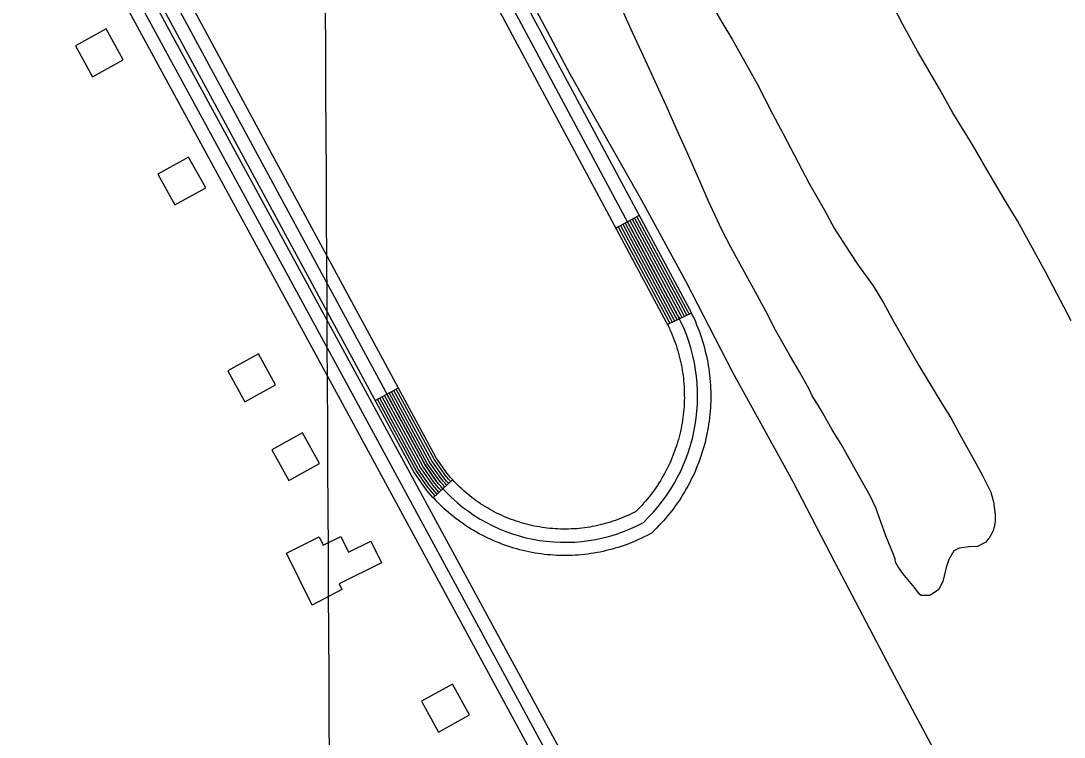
# Model space of a CAD drawing. Extents: x 3445503 to 3483459, y 540493 to 566012.
# Drawn here: x 3475588 to 3476773, y 562473 to 563287 of the extents above; entities that cross this region are included whole.
import ezdxf

# ---------------------------------------------------------------- set-up
doc = ezdxf.new("R2010")
doc.units = 0
for name, color, linetype in [('V-BLDG-OTLN', 7, 'Continuous'), ('V-GRID-MAJR', 7, 'Continuous'), ('V-ROAD-CNTR', 7, 'Continuous'), ('V-SITE-VEGE', 7, 'Continuous'), ('V-TOPO-SHOR', 7, 'Continuous')]:
    doc.layers.add(name, color=color, linetype=linetype)

msp = doc.modelspace()

# ---------------------------------------------------------------- linework, layer by layer
at = {"layer": 'V-BLDG-OTLN'}
for points in [[(3475704.35155328, 563242.5724884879), (3475685.0095919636, 563277.584418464), (3475649.9966619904, 563258.2424571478), (3475669.3396233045, 563223.229527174)], [(3475797.937366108, 563096.9417797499), (3475778.595404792, 563131.9537097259), (3475743.5824748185, 563112.61174841), (3475762.925436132, 563077.5988184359)], [(3475877.3972071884, 562873.5262265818), (3475858.055245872, 562908.5381565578), (3475823.042315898, 562889.196195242), (3475842.385277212, 562854.1832652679)], [(3475927.2751074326, 562783.9924056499), (3475907.9331461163, 562819.0043356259), (3475872.920216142, 562799.6623743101), (3475892.263177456, 562764.649444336)], [(3475918.989, 562623.27), (3475889.718, 562682.228), (3475926.832, 562700.649), (3475931.481, 562691.286), (3475951.2490000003, 562701.098), (3475960.0300000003, 562683.411), (3475985.346, 562695.982), (3475997.572, 562671.355), (3475949.364, 562647.422), (3475952.633, 562640.836)], [(3476097.3997671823, 562498.461976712), (3476078.0578058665, 562533.473906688), (3476043.0448758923, 562514.1319453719), (3476062.387837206, 562479.1190153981)]]:
    msp.add_lwpolyline(points, close=True, dxfattribs=at)
at = {"layer": 'V-GRID-MAJR'}
msp.add_spline([(3476027.051, 546019.532), (3475994.444, 552078.558), (3475961.826, 558139.517), (3475929.208, 564200.492), (3475929.198, 564202.409)], degree=3, dxfattribs=at)
at = {"layer": 'V-ROAD-CNTR'}
for p, q in [((3476290.202381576, 563065.545842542), (3476263.7604344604, 563051.372870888)), ((3476349.474263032, 562954.7630641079), (3476322.4493170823, 562941.7370901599)), ((3475990.4639810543, 562855.530262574), (3476016.851928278, 562869.8012340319)), ((3476056.296849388, 562745.1894832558), (3476078.238805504, 562765.6474423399))]:
    msp.add_line(p, q, dxfattribs=at)
for points in [[(3475250.1704616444, 564209.200555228), (3475506.5419489, 563735.137503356), (3475976.889008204, 562871.008231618), (3476385.0831918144, 562118.1937372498), (3476581.6897986, 561758.7494561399), (3476662.5039261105, 561608.9360937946)], [(3475223.78251442, 564194.930583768), (3475480.1720016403, 563720.8315319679), (3475950.5270609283, 562856.686260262), (3476358.737244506, 562103.845765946), (3476555.3278513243, 561744.4294847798), (3476861.4092391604, 561177.014619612), (3477261.43343911, 560438.9320957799), (3477534.1508936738, 559936.4181008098), (3477674.249613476, 559676.9226198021)], [(3475236.9764880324, 564202.0655694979), (3475493.3569752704, 563727.9845176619), (3475963.708034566, 562863.84724594), (3476371.91021816, 562111.0197515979), (3476568.508824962, 561751.58947046), (3476874.6042127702, 561184.1486053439), (3477274.619412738, 560446.0830814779), (3477547.3418672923, 559943.55808653), (3477687.448587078, 559684.0486055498)], [(3476217.763526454, 562679.870613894), (3476214.232533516, 562679.685614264), (3476210.7105405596, 562679.57261449), (3476207.147547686, 562679.5036146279), (3476203.58055482, 562679.525614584), (3476200.0845618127, 562679.59261445), (3476196.57056884, 562679.715614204), (3476193.007575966, 562679.9026138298), (3476189.4535830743, 562680.163613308), (3476185.9605900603, 562680.480612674), (3476182.4315971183, 562680.8416119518), (3476178.8676042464, 562681.29761104), (3476175.413611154, 562681.795610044), (3476171.9306181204, 562682.343608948), (3476168.417625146, 562682.9656077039), (3476164.9406321, 562683.6586063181), (3476161.468639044, 562684.393604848), (3476158.0476458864, 562685.2046032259), (3476154.6326527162, 562686.043601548), (3476151.1606596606, 562686.98759966), (3476147.787666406, 562687.963597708), (3476144.4326731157, 562688.9935956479), (3476141.007679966, 562690.104593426), (3476137.6906866, 562691.27259109), (3476134.38569321, 562692.4655887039), (3476131.077699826, 562693.7515861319), (3476127.7907064, 562695.0745834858), (3476124.5057129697, 562696.4775806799), (3476121.2927193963, 562697.92757778), (3476118.1297257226, 562699.4015748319), (3476114.8967321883, 562700.971571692), (3476111.747738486, 562702.600568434), (3476108.6497446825, 562704.24756514), (3476105.533750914, 562705.9755616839), (3476102.448757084, 562707.769558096), (3476099.439763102, 562709.591554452), (3476096.48076902, 562711.4485507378), (3476093.48577501, 562713.3805468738), (3476090.539780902, 562715.389542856), (3476087.65078668, 562717.414538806), (3476084.798792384, 562719.5025346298), (3476081.9567980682, 562721.6395303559), (3476079.173803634, 562723.834525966), (3476076.448809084, 562726.04252155), (3476073.7258145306, 562728.3295169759), (3476071.044819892, 562730.6755122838), (3476068.45082508, 562733.0215075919), (3476065.842830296, 562735.4495027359), (3476063.3068353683, 562737.9174977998), (3476060.7868404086, 562740.4384927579), (3476058.3458452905, 562742.9914876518), (3476055.96085006, 562745.5494825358), (3476053.589854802, 562748.1774772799), (3476051.229859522, 562750.9014718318), (3476049.043863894, 562753.538466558), (3476048.221865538, 562754.526464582), (3476034.2328935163, 562774.5964244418), (3475265.996429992, 564195.145583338)], [(3475279.190403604, 564202.2805690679), (3476047.0238679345, 562782.47740868), (3476060.16084166, 562763.6294463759)], [(3476215.9975299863, 562709.818553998), (3476212.966536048, 562709.6595543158), (3476209.9405421, 562709.5625545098), (3476206.951548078, 562709.5055546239), (3476203.96055406, 562709.5235545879), (3476200.8965601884, 562709.5825544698), (3476197.8805662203, 562709.68755426), (3476194.893572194, 562709.844553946), (3476191.9095781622, 562710.0635535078), (3476188.8445842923, 562710.3425529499), (3476185.863590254, 562710.6475523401), (3476182.911596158, 562711.025551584), (3476179.8816022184, 562711.4615507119), (3476176.876608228, 562711.933549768), (3476173.96561405, 562712.4495487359), (3476170.978620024, 562713.044547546), (3476168.0366259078, 562713.6675463), (3476165.0876318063, 562714.3665449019), (3476162.148637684, 562715.0895434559), (3476159.262643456, 562715.873541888), (3476156.3576492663, 562716.7135402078), (3476153.4646550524, 562717.601538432), (3476150.6216607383, 562718.5245365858), (3476147.766666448, 562719.5305345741), (3476144.91567215, 562720.559532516), (3476142.1116777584, 562721.6495303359), (3476139.284683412, 562722.7865280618), (3476136.5696888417, 562723.9475257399), (3476133.7966943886, 562725.1975232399), (3476131.0196999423, 562726.4915206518), (3476128.344705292, 562727.7915180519), (3476125.681710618, 562729.1685152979), (3476122.96571605, 562730.613512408), (3476120.347721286, 562732.0635095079), (3476117.7627264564, 562733.5675065), (3476115.183731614, 562735.129503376), (3476112.5847368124, 562736.760500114), (3476110.0697418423, 562738.3824968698), (3476107.601746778, 562740.0654935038), (3476105.1247517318, 562741.8024900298), (3476102.6747566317, 562743.5964864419), (3476100.262761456, 562745.409482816), (3476097.90576617, 562747.2684790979), (3476095.5407709, 562749.184475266), (3476093.253775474, 562751.1054714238), (3476090.9867800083, 562753.0894674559), (3476088.7347845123, 562755.1274633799), (3476086.524788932, 562757.1834592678), (3476084.376793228, 562759.2734550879), (3476082.2407975, 562761.4104508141), (3476080.159801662, 562763.58744646), (3476078.07080584, 562765.8274419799), (3476076.0658098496, 562768.051437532), (3476074.1158137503, 562770.2994330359), (3476072.1218177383, 562772.706428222), (3476072.0998177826, 562772.7324281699), (3476059.814842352, 562790.3583929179), (3475296.1953695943, 564202.3675688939)], [(3475649.6036627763, 564197.147579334), (3476320.954320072, 562944.6720842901), (3476322.38531721, 562941.8710898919), (3476323.7523144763, 562939.034095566), (3476325.108311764, 562936.09210145), (3476326.4223091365, 562933.1571073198), (3476327.643306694, 562930.251113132), (3476328.8413042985, 562927.250119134), (3476330.00030198, 562924.2561251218), (3476331.0662998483, 562921.293131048), (3476332.0962977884, 562918.2691370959), (3476333.0812958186, 562915.21214321), (3476334.0112939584, 562912.1271493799), (3476334.9012921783, 562909.05215553), (3476335.71029056, 562906.000161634), (3476336.4652890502, 562902.9131678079), (3476337.1822876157, 562899.7531741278), (3476337.8502862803, 562896.631180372), (3476338.45028508, 562893.4881866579), (3476339.001283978, 562890.3581929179), (3476339.4882830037, 562887.19719924), (3476339.9302821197, 562884.0122056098), (3476340.3182813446, 562880.8422119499), (3476340.639280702, 562877.691218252), (3476340.908280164, 562874.4792246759), (3476341.1332797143, 562871.3062310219), (3476341.284279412, 562868.111237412), (3476341.397279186, 562864.89724384), (3476341.442279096, 562861.6922502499), (3476341.4472790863, 562858.5242565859), (3476341.3702792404, 562855.355262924), (3476341.25027948, 562852.108269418), (3476341.0822798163, 562848.916275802), (3476340.859280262, 562845.754282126), (3476340.57028084, 562842.5962884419), (3476340.217281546, 562839.355294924), (3476339.838282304, 562836.199301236), (3476339.383283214, 562833.078307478), (3476338.863284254, 562829.8813138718), (3476338.306285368, 562826.70732022), (3476337.704286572, 562823.629326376), (3476337.017287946, 562820.476332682), (3476336.301289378, 562817.3693388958), (3476335.506290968, 562814.2613451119), (3476334.6862926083, 562811.1633513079), (3476333.7992943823, 562808.1183573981), (3476332.8532962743, 562805.055363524), (3476331.858298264, 562802.009369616), (3476330.8253003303, 562799.0093756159), (3476329.707302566, 562796.0043816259), (3476328.56530485, 562793.0063876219), (3476327.356307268, 562790.0553935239), (3476326.099309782, 562787.083399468), (3476324.8163123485, 562784.2264051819), (3476323.439315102, 562781.311411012), (3476322.017317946, 562778.3974168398), (3476320.5903208, 562775.586422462), (3476319.079323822, 562772.7904280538), (3476317.4983269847, 562769.9414337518), (3476315.9113301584, 562767.1934392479), (3476314.2683334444, 562764.4814446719), (3476312.563336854, 562761.7774500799), (3476310.7903404, 562759.058455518), (3476309.024343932, 562756.425460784), (3476307.1923475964, 562753.8384659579), (3476305.30535137, 562751.2474711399), (3476303.359355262, 562748.6864762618), (3476301.394359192, 562746.1674812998), (3476299.377363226, 562743.703486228), (3476297.3043673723, 562741.233491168), (3476295.227371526, 562738.8484959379), (3476293.079375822, 562736.48250067), (3476290.878380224, 562734.133505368), (3476288.6593846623, 562731.83250997), (3476286.4013891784, 562729.5925144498), (3476286.171389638, 562729.370514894), (3476285.273391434, 562728.891515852), (3476282.6223967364, 562727.5555185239), (3476279.868402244, 562726.2255211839), (3476277.12040774, 562724.936523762), (3476274.3994131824, 562723.7355261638), (3476271.5874188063, 562722.5545285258), (3476268.7804244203, 562721.410530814), (3476266.006429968, 562720.3545329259), (3476263.1704356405, 562719.334534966), (3476260.2994413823, 562718.351536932), (3476257.4044471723, 562717.42253879), (3476254.5174529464, 562716.5305405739), (3476251.6524586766, 562715.7155422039), (3476248.7544644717, 562714.951543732), (3476245.7824704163, 562714.2215451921), (3476242.848476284, 562713.539546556), (3476239.8914821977, 562712.919547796), (3476236.949488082, 562712.34754894), (3476233.97549403, 562711.835549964), (3476230.9765000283, 562711.364550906), (3476227.991505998, 562710.945551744), (3476225.02551193, 562710.5895524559), (3476221.9985179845, 562710.281553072), (3476219.007523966, 562710.016553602), (3476215.9975299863, 562709.818553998)], [(3476334.2452934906, 562951.62707038), (3475662.8246363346, 564204.2335651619)], [(3475679.7976023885, 564204.320564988), (3476347.536266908, 562958.58205647), (3476349.259263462, 562955.2070632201), (3476350.8882602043, 562951.828069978), (3476352.4222571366, 562948.5020766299), (3476353.9462540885, 562945.0970834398), (3476355.40525117, 562941.6230903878), (3476356.761248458, 562938.2260971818), (3476358.1062457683, 562934.75210413), (3476359.382243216, 562931.2071112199), (3476360.5742408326, 562927.703118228), (3476361.7212385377, 562924.144125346), (3476362.781236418, 562920.6291323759), (3476363.813234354, 562917.0661395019), (3476364.7822324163, 562913.4081468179), (3476365.66523065, 562909.7991540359), (3476366.48022902, 562906.211161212), (3476367.256227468, 562902.5811684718), (3476367.9582260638, 562898.9021758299), (3476368.6032247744, 562895.2421831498), (3476369.1722236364, 562891.5411905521), (3476369.678222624, 562887.8961978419), (3476370.132221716, 562884.1842052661), (3476370.5112209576, 562880.4672126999), (3476370.82022034, 562876.793220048), (3476371.0832198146, 562873.0762274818), (3476371.26021946, 562869.3452349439), (3476371.389219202, 562865.633242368), (3476371.4422190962, 562861.9262497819), (3476371.4472190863, 562858.1822572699), (3476371.356219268, 562854.4352647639), (3476371.2202195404, 562850.7662721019), (3476371.0262199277, 562847.074279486), (3476370.763220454, 562843.3342869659), (3476370.4222211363, 562839.606294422), (3476370.023221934, 562835.9413017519), (3476369.5782228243, 562832.2433091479), (3476369.0332239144, 562828.5083166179), (3476368.4452250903, 562824.8833238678), (3476367.804226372, 562821.233331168), (3476367.084227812, 562817.5553385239), (3476366.291229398, 562813.9163458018), (3476365.45523107, 562810.2833530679), (3476364.538232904, 562806.7033602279), (3476363.592234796, 562803.1293673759), (3476362.53523691, 562799.4983746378), (3476361.447239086, 562795.9733816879), (3476360.302241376, 562792.4673887), (3476359.0712438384, 562788.8933958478), (3476357.7832464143, 562785.4304027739), (3476356.4652490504, 562781.9764096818), (3476355.052251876, 562778.525416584), (3476353.601254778, 562775.095423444), (3476352.066257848, 562771.6744302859), (3476350.483261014, 562768.3254369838), (3476348.8752642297, 562765.02744358), (3476347.164267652, 562761.6604503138), (3476345.393271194, 562758.3824568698), (3476343.604274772, 562755.1574633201), (3476341.7312785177, 562751.9174698), (3476339.7902824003, 562748.711476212), (3476337.8192863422, 562745.5834824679), (3476335.812290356, 562742.5064886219), (3476333.724294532, 562739.395494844), (3476331.56029886, 562736.340500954), (3476329.379303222, 562733.343506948), (3476327.1313077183, 562730.384512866), (3476324.832312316, 562727.43751876), (3476322.47531703, 562724.55752452), (3476320.104321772, 562721.7335301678), (3476317.647326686, 562718.9145358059), (3476315.13533171, 562716.1445413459), (3476312.622336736, 562713.4635467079), (3476310.021341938, 562710.7665521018), (3476307.38534721, 562708.1525573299), (3476303.9913539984, 562704.874563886), (3476299.0873638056, 562702.2595691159), (3476295.90037018, 562700.6515723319), (3476292.76037646, 562699.1355753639), (3476289.5463828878, 562697.628578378), (3476286.2673894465, 562696.1815812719), (3476283.0573958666, 562694.8325839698), (3476279.7764024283, 562693.496586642), (3476276.422409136, 562692.2205891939), (3476273.108415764, 562691.0265915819), (3476269.743422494, 562689.875593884), (3476266.4164291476, 562688.8065960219), (3476263.04543589, 562687.7665981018), (3476259.58044282, 562686.7816000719), (3476256.1604496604, 562685.879601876), (3476252.76045646, 562685.0436035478), (3476249.32046334, 562684.2436051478), (3476245.831470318, 562683.5136066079), (3476242.359477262, 562682.83760796), (3476238.8474842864, 562682.2336091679), (3476235.3904912, 562681.6906102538), (3476231.86549825, 562681.195611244), (3476228.333505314, 562680.771612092), (3476224.8425122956, 562680.415612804), (3476221.313519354, 562680.10261343), (3476217.763526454, 562679.870613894)], [(3476271.6934185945, 563055.623862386), (3476328.929304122, 562948.845075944), (3476330.446301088, 562945.8740818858), (3476330.554300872, 562945.649082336)], [(3476274.3374133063, 563057.04185955), (3476331.5872988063, 562950.2360731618), (3476333.134295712, 562947.206079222), (3476333.2572954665, 562946.9500797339)], [(3476276.981408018, 563058.4588567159), (3476334.2452934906, 562951.62707038), (3476335.8222903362, 562948.539076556), (3476335.961290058, 562948.2500771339)], [(3476279.62540273, 563059.8758538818), (3476336.9032881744, 562953.0180675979), (3476338.51028496, 562949.87207389), (3476338.66528465, 562949.5500745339)], [(3476282.2693974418, 563061.2938510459), (3476339.561282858, 562954.409064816), (3476341.198279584, 562951.204071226), (3476341.3682792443, 562950.8510719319)], [(3476284.913392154, 563062.710848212), (3476342.2202775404, 562955.8000620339), (3476343.8862742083, 562952.5370685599), (3476344.072273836, 562952.1510693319)], [(3476287.5573868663, 563064.1278453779), (3476344.8782722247, 562957.191059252), (3476346.5742688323, 562953.869065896), (3476346.77526843, 562953.4510667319)], [(3476266.40542917, 563052.789868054), (3476323.6123147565, 562946.0630815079), (3476325.07031184, 562943.209087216), (3476325.147311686, 562943.0490875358)], [(3476269.0494238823, 563054.2068652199), (3476326.2703094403, 562947.4540787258), (3476327.758306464, 562944.5410845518), (3476327.8503062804, 562944.349084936)], [(3476073.8468142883, 562761.559450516), (3476073.647814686, 562761.773450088), (3476071.57081884, 562764.076445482), (3476069.538822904, 562766.420440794), (3476067.5068269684, 562768.87243589), (3476067.3238273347, 562769.091435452), (3476054.697852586, 562787.2063992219), (3476011.5749388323, 562866.9472397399)], [(3476076.0408099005, 562763.6064464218), (3476075.858810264, 562763.8014460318), (3476073.8178143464, 562766.0634415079), (3476071.827818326, 562768.360436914), (3476069.813822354, 562770.789432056), (3476069.7118225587, 562770.9124318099), (3476057.2568474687, 562788.78239607), (3476014.212933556, 562868.374236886)], [(3476058.494844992, 562747.230479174), (3476058.1728456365, 562747.5754784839), (3476055.837850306, 562750.165473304), (3476053.517854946, 562752.8404679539), (3476051.3518592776, 562755.455462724), (3476050.609860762, 562756.3464609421), (3476036.7908884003, 562776.17242129), (3475993.102975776, 562856.9582597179)], [(3476060.688840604, 562749.27747508), (3476060.3838412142, 562749.603474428), (3476058.084845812, 562752.1524693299), (3476055.806850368, 562754.7804640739), (3476053.658854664, 562757.37245889), (3476052.997855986, 562758.1674573), (3476039.349883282, 562777.748418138), (3475995.7409705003, 562858.3852568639)], [(3476062.881836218, 562751.3244709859), (3476062.594836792, 562751.6324703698), (3476060.3328413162, 562754.1394653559), (3476058.09584579, 562756.7204601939), (3476055.966850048, 562759.289455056), (3476055.384851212, 562759.9884536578), (3476041.907878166, 562779.324414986), (3475998.3799652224, 562859.81225401)], [(3476065.074831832, 562753.3714668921), (3476064.8048323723, 562753.6604663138), (3476062.579836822, 562756.12746138), (3476060.3838412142, 562758.6604563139), (3476058.2748454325, 562761.2054512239), (3476057.772846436, 562761.8084500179), (3476044.46587305, 562780.9014118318), (3476001.0189599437, 562861.2392511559)], [(3476067.267827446, 562755.4184627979), (3476067.01582795, 562755.6884622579), (3476064.827832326, 562758.1144574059), (3476062.672836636, 562760.6004524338), (3476060.582840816, 562763.1224473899), (3476060.16084166, 562763.6294463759), (3476047.0238679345, 562782.47740868), (3476003.6579546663, 562862.666248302)], [(3476069.46082306, 562757.465458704), (3476069.2268235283, 562757.7164582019), (3476067.0758278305, 562760.1014534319), (3476064.961832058, 562762.5404485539), (3476062.8908361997, 562765.0394435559), (3476062.548836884, 562765.450442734), (3476049.581862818, 562784.0534055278), (3476006.296949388, 562864.0932454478)], [(3476071.6538186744, 562759.5124546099), (3476071.436819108, 562759.7444541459), (3476069.3228233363, 562762.089449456), (3476067.2498274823, 562764.480444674), (3476065.198831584, 562766.955439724), (3476064.936832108, 562767.2704390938), (3476052.1398577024, 562785.6304023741), (3476008.93594411, 562865.5202425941)]]:
    msp.add_lwpolyline(points, dxfattribs=at)
for centre, radius, start, end in [((3476158.2894476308, 562860.490354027), 198.1574140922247, 313.65540691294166, 27.381998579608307), ((3476205.7290104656, 562882.3575620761), 187.84689830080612, 219.20132115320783, 298.4027100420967)]:
    msp.add_arc(centre, radius, start, end, dxfattribs=at)
at = {"layer": 'V-SITE-VEGE'}
for p, q in [((3476280.704, 563277.7330000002), (3476263.091, 563317.5790000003)), ((3476373.032, 563304.236), (3476384.1920000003, 563285.0320000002)), ((3476589.67, 563282.63), (3476574.559, 563311.977)), ((3476384.1920000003, 563285.0320000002), (3476396.074, 563265.1010000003)), ((3476606.224, 563252.194), (3476589.67, 563282.63)), ((3476292.929, 563251.65), (3476280.704, 563277.7330000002)), ((3476396.074, 563265.1010000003), (3476424.146, 563215.095)), ((3476310.183, 563213.6140000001), (3476292.929, 563251.65)), ((3476631.062, 563209.4320000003), (3476606.224, 563252.194)), ((3476320.97, 563190.431), (3476310.183, 563213.6140000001)), ((3476424.146, 563215.095), (3476441.413, 563181.037)), ((3476646.18, 563182.2570000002), (3476631.062, 563209.4320000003)), ((3476335.347, 563157.829), (3476320.97, 563190.431)), ((3476441.413, 563181.037), (3476453.648, 563158.2120000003)), ((3476669.585, 563144.5660000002), (3476646.18, 563182.2570000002)), ((3476345.052, 563136.458), (3476335.347, 563157.829)), ((3476453.648, 563158.2120000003), (3476483.151, 563102.051)), ((3476685.065, 563117.7490000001), (3476669.585, 563144.5660000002)), ((3476359.071, 563104.5810000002), (3476345.052, 563136.458)), ((3476705.943, 563081.8740000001), (3476685.065, 563117.7490000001)), ((3476368.414, 563082.8470000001), (3476359.071, 563104.5810000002)), ((3476483.151, 563102.051), (3476500.428, 563071.6140000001)), ((3476383.514, 563050.2470000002), (3476368.414, 563082.8470000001)), ((3476719.627, 563059.7660000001), (3476705.943, 563081.8740000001)), ((3476500.428, 563071.6140000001), (3476511.583, 563051.3220000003)), ((3476752.017, 563001.067), (3476719.627, 563059.7660000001)), ((3476394.309, 563029.593), (3476383.514, 563050.2470000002)), ((3476511.583, 563051.3220000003), (3476528.5100000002, 563024.8640000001)), ((3476422.379, 562978.502), (3476394.309, 563029.593)), ((3476528.5100000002, 563024.8640000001), (3476538.957, 563009.2790000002)), ((3476538.957, 563009.2790000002), (3476555.892, 562985.715)), ((3476780.799, 562945.996), (3476752.017, 563001.067)), ((3476555.892, 562985.715), (3476567.774, 562966.507)), ((3476433.895, 562957.125), (3476422.379, 562978.502)), ((3476567.774, 562966.507), (3476579.288, 562944.767)), ((3476445.046, 562935.385), (3476433.895, 562957.125)), ((3476579.288, 562944.767), (3476591.529, 562923.748)), ((3476461.9620000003, 562905.6730000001), (3476445.046, 562935.385)), ((3476591.529, 562923.748), (3476607.727, 562895.1230000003)), ((3476472.043, 562888.279), (3476461.9620000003, 562905.6730000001)), ((3476607.727, 562895.1230000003), (3476633.648, 562851.9970000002)), ((3476483.2, 562868.35), (3476472.043, 562888.279)), ((3476486.434, 562860.7440000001), (3476483.2, 562868.35)), ((3476492.558, 562851.319), (3476486.434, 562860.7440000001)), ((3476498.319, 562841.8960000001), (3476492.558, 562851.319)), ((3476633.648, 562851.9970000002), (3476644.095, 562836.049)), ((3476509.4760000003, 562822.329), (3476498.319, 562841.8960000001)), ((3476644.095, 562836.049), (3476654.171, 562816.8470000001)), ((3476519.558, 562806.019), (3476509.4760000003, 562822.329)), ((3476654.171, 562816.8470000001), (3476672.886, 562783.51)), ((3476539.3540000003, 562770.871), (3476519.558, 562806.019)), ((3476672.886, 562783.51), (3476680.441, 562769.741)), ((3476552.31, 562747.319), (3476539.3540000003, 562770.871)), ((3476680.441, 562769.741), (3476689.434, 562751.626)), ((3476689.434, 562751.626), (3476692.657, 562740.401)), ((3476558.784, 562733.5530000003), (3476552.31, 562747.319)), ((3476692.657, 562740.401), (3476694.4250000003, 562725.5650000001)), ((3476570.269, 562702.0460000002), (3476558.784, 562733.5530000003)), ((3476694.4250000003, 562725.5650000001), (3476694.4020000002, 562718.33)), ((3476694.4020000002, 562718.33), (3476693.298, 562711.821)), ((3476578.1720000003, 562682.488), (3476570.269, 562702.0460000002)), ((3476688.203, 562700.621), (3476683.845, 562694.8449999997)), ((3476691.836, 562706.761), (3476688.203, 562700.621)), ((3476693.298, 562711.821), (3476691.836, 562706.761)), ((3476664.6550000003, 562689.4740000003), (3476653.434, 562687.698)), ((3476674.4220000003, 562689.807), (3476664.6550000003, 562689.4740000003)), ((3476683.845, 562694.8450000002), (3476674.4220000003, 562689.807)), ((3476580.685, 562675.607), (3476578.1720000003, 562682.488)), ((3476647.6380000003, 562684.8200000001), (3476641.822, 562675.0700000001)), ((3476653.434, 562687.698), (3476647.6380000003, 562684.8200000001)), ((3476581.035, 562671.988), (3476580.685, 562675.607)), ((3476584.275, 562666.552), (3476581.035, 562671.988)), ((3476589.68, 562658.9380000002), (3476584.275, 562666.552)), ((3476638.904, 562666.032), (3476634.875, 562650.125)), ((3476641.822, 562675.0700000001), (3476638.904, 562666.032)), ((3476602.6580000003, 562643.3460000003), (3476589.68, 562658.9380000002)), ((3476608.065, 562636.0940000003), (3476602.6580000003, 562643.3460000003)), ((3476634.875, 562650.125), (3476630.146, 562640.733)), ((3476610.2290000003, 562634.28), (3476608.065, 562636.0940000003)), ((3476620.361, 562634.247), (3476610.2290000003, 562634.28)), ((3476630.146, 562640.733), (3476620.361, 562634.247))]:
    msp.add_line(p, q, dxfattribs=at)
at = {"layer": 'V-TOPO-SHOR'}
msp.add_lwpolyline([(3476764.616, 562200.444), (3476665.947, 562382.224), (3476579.884, 562543.572), (3476512.718, 562671.095), (3476465.147, 562763.388), (3476436.453, 562814.8250000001), (3476396.5640000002, 562887.398), (3476343.396, 562990.259), (3476293.0130000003, 563082.561), (3476211.822, 563226.306), (3476118.765, 563401.741), (3476020.133, 563596.187), (3475903.971, 563808.9720000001), (3475794.826, 564016.813), (3475710.1580000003, 564174.638), (3475695.282471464, 564201.2178705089)], dxfattribs=at)

doc.saveas('drawing.dxf')
